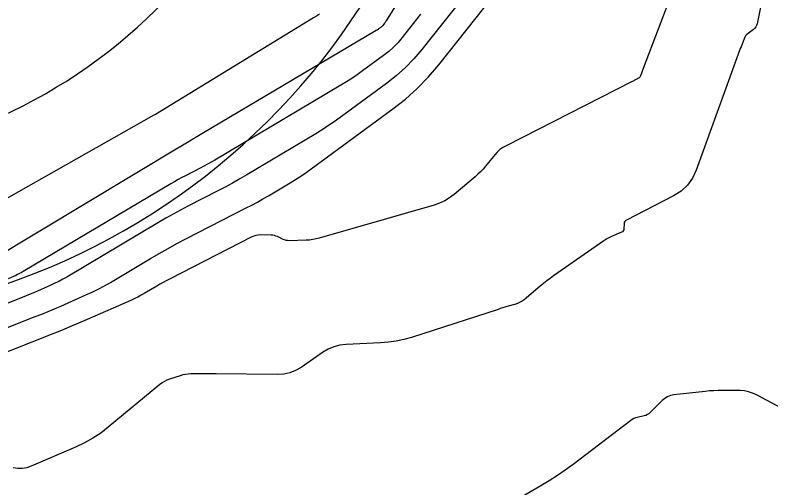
# Model space of a CAD drawing. Extents: x 658976 to 668726, y 639543 to 647196.
# Drawn here: x 663148.9 to 663220.6, y 642276.5 to 642321.5 of the extents above; entities that cross this region are included whole.
import ezdxf

# ---------------------------------------------------------------- set-up
doc = ezdxf.new("R2010")
doc.units = 0
for name, color, linetype in [('Ex_Major Contours', 7, 'Continuous'), ('Ex_Minor Contours', 7, 'Continuous'), ('R_Water', 7, 'Continuous')]:
    doc.layers.add(name, color=color, linetype=linetype)

msp = doc.modelspace()

# ---------------------------------------------------------------- linework, layer by layer
at = {"layer": 'Ex_Major Contours'}
msp.add_lwpolyline([(663191.417, 642323.172), (663187.502, 642318.219), (663186.745, 642317.324), (663185.933, 642316.485), (663185.066, 642315.703), (663184.144, 642314.977), (663180.35, 642312.188), (663179.393, 642311.502), (663178.421, 642310.841), (663177.432, 642310.204), (663176.428, 642309.59), (663170.896, 642306.305), (663170.209, 642305.904), (663169.517, 642305.514), (663168.818, 642305.135), (663168.113, 642304.767), (663165.282, 642303.316), (663164.577, 642302.947), (663163.879, 642302.568), (663163.186, 642302.177), (663162.5, 642301.776), (663153.779, 642296.583), (663153.411, 642296.371), (663153.036, 642296.17), (663152.656, 642295.982), (663152.269, 642295.805), (663150.712, 642295.12), (663150.321, 642294.95), (663149.93, 642294.785), (663149.536, 642294.623), (663149.141, 642294.465), (663145.5, 642293.025)], dxfattribs=at)
at = {"layer": 'Ex_Minor Contours'}
for points in [[(663194.142, 642337.162), (663184.125, 642320.948), (663184.087, 642320.889), (663184.048, 642320.831), (663184.007, 642320.774), (663183.964, 642320.719), (663183.783, 642320.49), (663183.741, 642320.441), (663183.697, 642320.395), (663183.649, 642320.352), (663183.599, 642320.312), (663183.391, 642320.159), (663183.338, 642320.121), (663183.285, 642320.085), (663183.231, 642320.05), (663183.176, 642320.017), (663166.62, 642310.183), (663166.46, 642310.088), (663166.3, 642309.993), (663166.14, 642309.898), (663165.98, 642309.803), (663165.077, 642309.265), (663165.049, 642309.248), (663165.02, 642309.231), (663164.992, 642309.214), (663164.964, 642309.197), (663164.619, 642308.984), (663164.589, 642308.966), (663164.56, 642308.948), (663164.53, 642308.93), (663164.5, 642308.912), (663146.669, 642298.206)], [(663222.187, 642334.783), (663219.324, 642320.64), (663219.279, 642320.488), (663219.21, 642320.351), (663219.115, 642320.231), (663218.996, 642320.126), (663218.471, 642319.738), (663218.349, 642319.634), (663218.245, 642319.516), (663218.16, 642319.384), (663218.093, 642319.238), (663217.805, 642318.477), (663217.738, 642318.299), (663217.672, 642318.121), (663217.606, 642317.942), (663217.541, 642317.763), (663213.556, 642306.747), (663213.198, 642305.975), (663212.718, 642305.309), (663212.118, 642304.748), (663211.398, 642304.294), (663206.928, 642301.998), (663206.833, 642301.935), (663206.765, 642301.855), (663206.722, 642301.76), (663206.705, 642301.647), (663206.687, 642301.167), (663206.669, 642301.055), (663206.625, 642300.963), (663206.554, 642300.888), (663206.457, 642300.831), (663205.518, 642300.426), (663205.327, 642300.338), (663205.141, 642300.241), (663204.961, 642300.134), (663204.786, 642300.019), (663200.01, 642296.687), (663199.681, 642296.452), (663199.356, 642296.209), (663199.038, 642295.959), (663198.724, 642295.702), (663197.202, 642294.423), (663197.027, 642294.29), (663196.84, 642294.177), (663196.643, 642294.085), (663196.435, 642294.013), (663195.58, 642293.767), (663195.367, 642293.704), (663195.154, 642293.64), (663194.942, 642293.574), (663194.73, 642293.507), (663186.505, 642290.848), (663185.787, 642290.642), (663185.06, 642290.485), (663184.324, 642290.377), (663183.58, 642290.318), (663180.324, 642290.169), (663179.718, 642290.1), (663179.141, 642289.95), (663178.59, 642289.718), (663178.068, 642289.405), (663176.032, 642287.99), (663175.51, 642287.682), (663174.959, 642287.465), (663174.381, 642287.338), (663173.775, 642287.302), (663167.985, 642287.388), (663167.691, 642287.392), (663167.397, 642287.393), (663167.103, 642287.392), (663166.809, 642287.389), (663165.578, 642287.373), (663165.314, 642287.359), (663165.053, 642287.325), (663164.796, 642287.272), (663164.542, 642287.198), (663163.533, 642286.863), (663163.287, 642286.768), (663163.053, 642286.652), (663162.83, 642286.515), (663162.619, 642286.356), (663157.727, 642282.309), (663157.004, 642281.752), (663156.246, 642281.251), (663155.454, 642280.805), (663154.628, 642280.416), (663150.396, 642278.6), (663149.98, 642278.457), (663149.557, 642278.384), (663149.127, 642278.38), (663148.692, 642278.446)], [(663211.369, 642323.918), (663208.524, 642316.39), (663208.493, 642316.306), (663208.461, 642316.222), (663208.43, 642316.137), (663208.4, 642316.053), (663208.272, 642315.7), (663208.238, 642315.628), (663208.193, 642315.565), (663208.137, 642315.513), (663208.07, 642315.47), (663207.777, 642315.32), (663207.704, 642315.282), (663207.63, 642315.244), (663207.557, 642315.207), (663207.484, 642315.17), (663195.497, 642309.064), (663195.196, 642308.89), (663194.917, 642308.689), (663194.662, 642308.459), (663194.429, 642308.201), (663193.545, 642307.111), (663193.318, 642306.845), (663193.079, 642306.59), (663192.829, 642306.347), (663192.566, 642306.116), (663190.569, 642304.438), (663190.134, 642304.108), (663189.671, 642303.829), (663189.181, 642303.6), (663188.665, 642303.422), (663177.763, 642300.276), (663177.455, 642300.197), (663177.143, 642300.139), (663176.829, 642300.1), (663176.511, 642300.081), (663174.899, 642300.035), (663174.75, 642300.04), (663174.605, 642300.062), (663174.463, 642300.101), (663174.325, 642300.158), (663173.781, 642300.422), (663173.643, 642300.48), (663173.501, 642300.522), (663173.356, 642300.549), (663173.207, 642300.56), (663172.182, 642300.583), (663171.964, 642300.575), (663171.752, 642300.54), (663171.546, 642300.479), (663171.346, 642300.391), (663163.53, 642296.385), (663163.225, 642296.225), (663162.922, 642296.061), (663162.622, 642295.892), (663162.325, 642295.718), (663161.142, 642295.013), (663160.844, 642294.842), (663160.541, 642294.68), (663160.233, 642294.527), (663159.92, 642294.384), (663155.707, 642292.531), (663154.898, 642292.18), (663154.086, 642291.837), (663153.27, 642291.501), (663152.452, 642291.173), (663142.301, 642287.161)], [(663144.172, 642290.2), (663150.797, 642292.819), (663151.403, 642293.062), (663152.008, 642293.311), (663152.61, 642293.565), (663153.209, 642293.826), (663155.603, 642294.878), (663156.196, 642295.15), (663156.781, 642295.44), (663157.356, 642295.748), (663157.922, 642296.073), (663161.744, 642298.349), (663162.571, 642298.833), (663163.407, 642299.304), (663164.249, 642299.761), (663165.099, 642300.205), (663170.829, 642303.143), (663171.362, 642303.421), (663171.89, 642303.708), (663172.414, 642304.002), (663172.933, 642304.305), (663175.001, 642305.534), (663175.514, 642305.847), (663176.019, 642306.173), (663176.516, 642306.51), (663177.004, 642306.86), (663184.755, 642312.558), (663185.948, 642313.497), (663187.07, 642314.51), (663188.121, 642315.596), (663189.102, 642316.756), (663194.351, 642323.396)], [(663177.794, 642321.563), (663177.502, 642321.386), (663177.21, 642321.208), (663162.203, 642312.046), (663162.169, 642312.026), (663162.135, 642312.005), (663162.101, 642311.985), (663162.066, 642311.966), (663146.336, 642303.068)], [(663187.385, 642321.559), (663185.642, 642319.354), (663185.243, 642318.882), (663184.815, 642318.44), (663184.358, 642318.027), (663183.872, 642317.645), (663181.87, 642316.173), (663181.366, 642315.812), (663180.853, 642315.463), (663180.332, 642315.127), (663179.802, 642314.803), (663167.839, 642307.698), (663167.497, 642307.498), (663167.152, 642307.304), (663166.805, 642307.116), (663166.454, 642306.933), (663165.046, 642306.211), (663164.695, 642306.027), (663164.348, 642305.839), (663164.003, 642305.644), (663163.662, 642305.445), (663149.636, 642297.092), (663149.465, 642296.994), (663149.292, 642296.901), (663149.115, 642296.814), (663148.936, 642296.732), (663148.214, 642296.414)], [(663221.706, 642284.079), (663219.27, 642285.382), (663218.9, 642285.553), (663218.517, 642285.676), (663218.122, 642285.752), (663217.714, 642285.779), (663216.061, 642285.793), (663215.648, 642285.791), (663215.236, 642285.775), (663214.824, 642285.747), (663214.413, 642285.707), (663211.426, 642285.367), (663211.115, 642285.306), (663210.827, 642285.197), (663210.562, 642285.04), (663210.32, 642284.834), (663209.179, 642283.699), (663209.053, 642283.589), (663208.914, 642283.5), (663208.765, 642283.432), (663208.604, 642283.385), (663207.937, 642283.238), (663207.774, 642283.193), (663207.619, 642283.131), (663207.472, 642283.052), (663207.332, 642282.957), (663201.854, 642278.767), (663201.117, 642278.221), (663200.365, 642277.699), (663199.596, 642277.201), (663198.812, 642276.727), (663195.219, 642274.628)]]:
    msp.add_lwpolyline(points, dxfattribs=at)
at = {"layer": 'R_Water'}
for radius in [50, 65]:
    msp.add_arc((663126.996, 642357.452), radius, 267.09167, 357.0143, dxfattribs=at)

doc.saveas('drawing.dxf')
